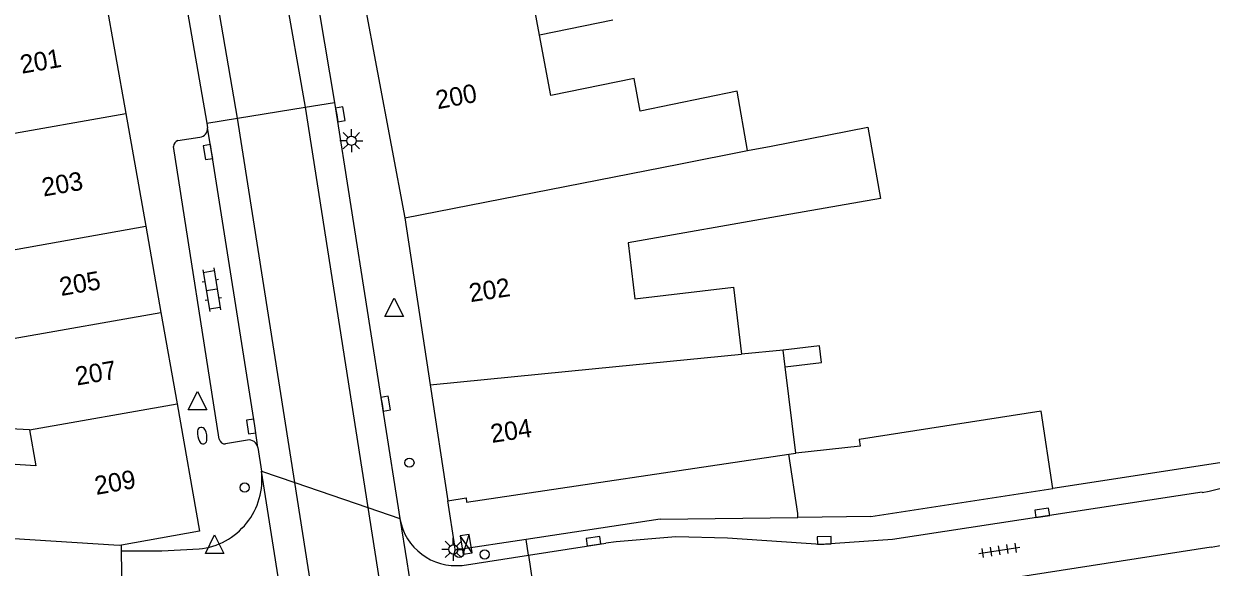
# Model space of a CAD drawing. Extents: x 132998 to 136004, y 396998 to 398512.
# Drawn here: x 133249 to 133313.3, y 398004.6 to 398034 of the extents above; entities that cross this region are included whole.
import ezdxf

# ---------------------------------------------------------------- set-up
doc = ezdxf.new("R2010")
doc.units = 0
for name, color, linetype in [('gg-afsc-muur', 7, 'Continuous'), ('gg-anno-huisnummerreeks BGT', 7, 'Continuous'), ('gg-bbg-bijgebouw', 7, 'Continuous'), ('gg-bbg-gedigitaliseerde bebouwing', 7, 'Continuous'), ('gg-bbg-hoofdgebouw', 7, 'Continuous'), ('gg-bbg-luifel en loopbrug', 7, 'Continuous'), ('gg-bbg-tussenscheiding', 7, 'Continuous'), ('gg-knt-verharding', 7, 'Continuous'), ('gg-knt-verharding nz', 7, 'Continuous'), ('gt-grn-weggrens', 7, 'Continuous'), ('gt-symb-brandkraan', 7, 'Continuous'), ('gt-symb-drukknoppaal', 7, 'Continuous'), ('gt-symb-klinker verharding', 7, 'Continuous'), ('gt-symb-kolk', 7, 'Continuous'), ('gt-symb-lichtmast', 7, 'Continuous'), ('gt-symb-tegel verharding', 7, 'Continuous'), ('gt-symb-verkeersregelinstallatiekast', 7, 'Continuous'), ('gt-symb-verkeersregelinstallatiepaal', 7, 'Continuous'), ('gt-symb-waterafsluiter', 7, 'Continuous')]:
    doc.layers.add(name, color=color, linetype=linetype)

# ---------------------------------------------------------------- blocks, each defined once
blk = doc.blocks.new('gt0-KOLK')
at = {"layer": 'gt-symb-kolk'}
blk.add_lwpolyline([(0, 0), (0.375, 0), (0.375, 0.4), (-0.375, 0.4), (-0.375, 0), (0, 0)], dxfattribs=at)
blk = doc.blocks.new('gt0-VIPAAL')
at = {"layer": 'gt-symb-verkeersregelinstallatiepaal'}
blk.add_circle((0, 0), 0.25, dxfattribs=at)
blk = doc.blocks.new('gt0-DPAAL')
at = {"layer": 'gt-symb-drukknoppaal'}
blk.add_circle((0, 0), 0.25, dxfattribs=at)
blk = doc.blocks.new('gt0-LMAST')
at = {"layer": 'gt-symb-lichtmast'}
for p, q in [((-0.182, 0.173), (-0.447, 0.438)), ((-0.005, 0.246), (-0.005, 0.621)), ((0.172, 0.173), (0.437, 0.438)), ((-0.255, -0.004), (-0.63, -0.004)), ((-0.182, -0.181), (-0.447, -0.446)), ((-0.005, -0.254), (-0.005, -0.629)), ((0.437, -0.446), (0.172, -0.181)), ((0.245, -0.004), (0.62, -0.004))]:
    blk.add_line(p, q, dxfattribs=at)
blk.add_circle((-0.005, -0.004), 0.25, dxfattribs=at)
blk = doc.blocks.new('gt0-VRIKST')
at = {"layer": 'gt-symb-verkeersregelinstallatiekast'}
for p, q in [((-0.501, -0.249), (0.501, 0.249)), ((-0.501, 0.249), (0.501, -0.249))]:
    blk.add_line(p, q, dxfattribs=at)
blk.add_lwpolyline([(0.501, 0.249), (-0.501, 0.249), (-0.501, -0.249), (0.501, -0.249)], close=True, dxfattribs=at)
blk = doc.blocks.new('gt0-TEG1')
at = {"layer": 'gt-symb-tegel verharding'}
for p, q in [((-1.125, 0), (1.125, 0)), ((-0.9, -0.25), (-0.9, 0.25)), ((-0.45, -0.25), (-0.45, 0.25)), ((0, -0.25), (0, 0.25)), ((0.45, -0.25), (0.45, 0.25)), ((0.9, -0.25), (0.9, 0.25))]:
    blk.add_line(p, q, dxfattribs=at)
blk = doc.blocks.new('gt0-BR')
at = {"layer": 'gt-symb-brandkraan'}
for centre, radius, start, end in [((-0.244, 0), 0.206, 107.56694, 252.43307), ((0.599, -2.664), 3, 106.89205, 107.56694), ((0, -0.691), 0.938, 73.10799, 106.89205), ((-0.599, -2.664), 3, 72.43309, 73.10799), ((0.244, 0), 0.206, 287.56695, 72.43309), ((0.599, 2.664), 3, 252.43307, 253.10797), ((0, 0.691), 0.938, 253.10797, 286.89206), ((-0.599, 2.664), 3, 286.89206, 287.56695)]:
    blk.add_arc(centre, radius, start, end, dxfattribs=at)
blk = doc.blocks.new('gt0-WAFSL')
at = {"layer": 'gt-symb-waterafsluiter'}
for p, q in [((-0.5, -0.333), (0, 0.667)), ((0, 0.667), (0.5, -0.333)), ((0.5, -0.333), (-0.5, -0.333))]:
    blk.add_line(p, q, dxfattribs=at)
blk = doc.blocks.new('gt0-KL1')
at = {"layer": 'gt-symb-klinker verharding'}
for p, q in [((-1.15, 0.3), (1.15, 0.3)), ((-1, -0.3), (-1, 0.3)), ((-0.5, 0.3), (-0.5, 0.45)), ((0, -0.3), (0, 0.3)), ((0.5, 0.3), (0.5, 0.45)), ((1, -0.3), (1, 0.3)), ((-1.15, -0.3), (1.15, -0.3)), ((-0.5, -0.45), (-0.5, -0.3)), ((0.5, -0.45), (0.5, -0.3))]:
    blk.add_line(p, q, dxfattribs=at)

msp = doc.modelspace()

# ---------------------------------------------------------------- linework, layer by layer
at = {"layer": 'gg-afsc-muur'}
for p, q in [((133283.463, 398007.202), (133276.219, 398006.107)), ((133283.463, 398007.202), (133290.92, 398007.299)), ((133272.372, 398005.526), (133272.353, 398005.736)), ((133276.219, 398006.107), (133272.372, 398005.526))]:
    msp.add_line(p, q, dxfattribs=at)
msp.add_lwpolyline([(133322.79, 398019.735), (133321.712, 398018.358), (133315.15, 398010.461), (133304.72, 398008.861)], dxfattribs=at)
at = {"layer": 'gg-bbg-bijgebouw'}
for q in [(133304.72, 398008.861), (133290.92, 398007.299)]:
    msp.add_line((133294.86, 398007.341), q, dxfattribs=at)
for points in [[(133304.72, 398008.861), (133304.09, 398013.041), (133294.23, 398011.521), (133294.284, 398011.16), (133290.8, 398010.781)], [(133290.92, 398007.299), (133290.918, 398007.509), (133290.422, 398010.725)]]:
    msp.add_lwpolyline(points, dxfattribs=at)
at = {"layer": 'gg-bbg-gedigitaliseerde bebouwing'}
for p, q in [((133276.936, 398033.383), (133276.479, 398035.817)), ((133288.189, 398027.152), (133289.47, 398027.376)), ((133290.123, 398016.344), (133287.872, 398016.123)), ((133290.232, 398015.448), (133290.123, 398016.344)), ((133290.8, 398010.781), (133290.232, 398015.448)), ((133249.325, 398012.03), (133244.483, 398012.324))]:
    msp.add_line(p, q, dxfattribs=at)
for points in [[(133288.189, 398027.152), (133287.628, 398030.353), (133282.386, 398029.283), (133282.054, 398031.052), (133277.547, 398030.133), (133276.936, 398033.383)], [(133289.47, 398027.376), (133294.707, 398028.415), (133295.383, 398024.554), (133290.126, 398023.633)], [(133290.126, 398023.633), (133281.726, 398022.145), (133282.094, 398019.117), (133287.432, 398019.748), (133287.872, 398016.123)], [(133249.325, 398012.03), (133249.668, 398010.088), (133240.388, 398010.681)]]:
    msp.add_lwpolyline(points, dxfattribs=at)
at = {"layer": 'gg-bbg-hoofdgebouw'}
for p, q in [((133253.31, 398036.13), (133254.544, 398029.15)), ((133267.42, 398035.321), (133269.64, 398023.501)), ((133254.544, 398029.15), (133255.622, 398023.051)), ((133269.64, 398023.501), (133271.015, 398014.47)), ((133255.622, 398023.051), (133256.447, 398018.388)), ((133256.447, 398018.388), (133257.321, 398013.443)), ((133271.015, 398014.47), (133271.97, 398008.201))]:
    msp.add_line(p, q, dxfattribs=at)
for points in [[(133257.321, 398013.443), (133258.54, 398006.55), (133254.307, 398005.793)], [(133271.97, 398008.201), (133272.96, 398008.351), (133272.99, 398008.131), (133290.422, 398010.725)], [(133254.307, 398005.793), (133254.181, 398005.77), (133235.41, 398006.97)]]:
    msp.add_lwpolyline(points, dxfattribs=at)
at = {"layer": 'gg-bbg-luifel en loopbrug'}
msp.add_line((133280.896, 398034.197), (133276.936, 398033.383), dxfattribs=at)
msp.add_lwpolyline([(133290.232, 398015.448), (133292.194, 398015.686), (133292.085, 398016.583), (133290.123, 398016.344)], dxfattribs=at)
at = {"layer": 'gg-bbg-tussenscheiding'}
for p, q in [((133245.845, 398027.609), (133254.544, 398029.15)), ((133284.474, 398026.404), (133288.189, 398027.152)), ((133269.64, 398023.501), (133284.474, 398026.404)), ((133247.63, 398021.636), (133255.622, 398023.051)), ((133248.452, 398016.973), (133256.447, 398018.388)), ((133279.967, 398015.348), (133287.872, 398016.123)), ((133271.015, 398014.47), (133279.967, 398015.348)), ((133249.325, 398012.03), (133257.321, 398013.443)), ((133290.422, 398010.725), (133290.8, 398010.781))]:
    msp.add_line(p, q, dxfattribs=at)
at = {"layer": 'gg-knt-verharding'}
for p, q in [((133260.592, 398028.904), (133264.244, 398029.494)), ((133264.244, 398029.494), (133265.846, 398029.753)), ((133265.846, 398029.753), (133269.375, 398007.237)), ((133258.929, 398028.635), (133260.592, 398028.904)), ((133258.929, 398028.635), (133258.975, 398028.369)), ((133257.36, 398027.689), (133258.556, 398027.876)), ((133259.597, 398011.531), (133257.132, 398027.361)), ((133261.127, 398011.483), (133259.941, 398011.274)), ((133261.689, 398011.08), (133261.885, 398009.807)), ((133272.353, 398005.736), (133271.97, 398008.201)), ((133254.311, 398005.481), (133254.307, 398005.793)), ((133276.343, 398005.263), (133276.219, 398006.107)), ((133276.343, 398005.263), (133280.531, 398005.899)), ((133254.368, 398001.438), (133254.311, 398005.481)), ((133272.741, 398004.704), (133276.343, 398005.263)), ((133276.343, 398005.263), (133276.764, 398002.307)), ((133313.286, 398005.687), (133296.62, 398003.106))]:
    msp.add_line(p, q, dxfattribs=at)
for points in [[(133263.332, 398042.662), (133264.753, 398036.194), (133265.846, 398029.753)], [(133256.524, 398041.121), (133257.761, 398035.365), (133258.929, 398028.635)], [(133261.689, 398011.08), (133261.52, 398012.249), (133259.188, 398027.095), (133258.975, 398028.369)], [(133312.795, 398008.655), (133296.03, 398006.111), (133292.15, 398005.841), (133287.11, 398006.171), (133284.31, 398006.241), (133281.09, 398005.98), (133280.531, 398005.899)], [(133254.311, 398005.481), (133256.502, 398005.481), (133258.511, 398005.596)]]:
    msp.add_lwpolyline(points, dxfattribs=at)
for centre, radius, start, end in [((133258.51, 398028.34), 0.466, 275.6886, 3.58908), ((133257.46, 398027.376), 0.329, 107.76125, 182.63072), ((133259.917, 398011.601), 0.327, 192.27103, 274.20267), ((133261.212, 398011.008), 0.483, 8.62105, 100.09171), ((133311.598, 398016.545), 7.981, 278.62531, 321.433), ((133258.14, 398009.35), 3.773, 275.64043, 6.95372), ((133272.421, 398007.782), 3.094, 190.13596, 275.93927), ((133311.601, 398016.523), 10.966, 278.84073, 295.41537)]:
    msp.add_arc(centre, radius, start, end, dxfattribs=at)
at = {"layer": 'gg-knt-verharding nz'}
for p, q in [((133264.244, 398029.494), (133267.639, 398007.833)), ((133263.686, 398009.189), (133260.592, 398028.904)), ((133262.596, 398005.34), (133261.885, 398009.807)), ((133269.375, 398007.237), (133269.746, 398004.892)), ((133263.661, 397998.652), (133262.596, 398005.34)), ((133269.746, 398004.892), (133270.752, 397998.537))]:
    msp.add_line(p, q, dxfattribs=at)
for points in [[(133261.728, 398042.299), (133263.119, 398035.971), (133264.244, 398029.494)], [(133260.592, 398028.904), (133259.433, 398035.627), (133258.119, 398041.482)], [(133277.747, 397917.384), (133277.648, 397920.214), (133263.686, 398009.189)], [(133267.639, 398007.833), (133281.311, 397920.598), (133282.086, 397918.057)]]:
    msp.add_lwpolyline(points, dxfattribs=at)
at = {"layer": 'gt-grn-weggrens'}
for p, q in [((133261.885, 398009.807), (133263.686, 398009.189)), ((133263.686, 398009.189), (133267.639, 398007.833)), ((133267.639, 398007.833), (133269.375, 398007.237))]:
    msp.add_line(p, q, dxfattribs=at)

# ---------------------------------------------------------------- block references
at = {"layer": 'gt-symb-brandkraan', "rotation": 100.3048464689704}
msp.add_blockref('gt0-BR', (133258.681, 398011.725), dxfattribs=at)
at = {"layer": 'gt-symb-drukknoppaal'}
msp.add_blockref('gt0-DPAAL', (133273.965, 398005.296), dxfattribs=at)
at = {"layer": 'gt-symb-klinker verharding', "rotation": -80.67893929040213}
msp.add_blockref('gt0-KL1', (133259.195, 398019.615), dxfattribs=at)
at = {"layer": 'gt-symb-kolk'}
for p, rotation in [((133265.961, 398029.074), -80.36786584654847), ((133259.188, 398027.095), 98.92899571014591), ((133268.413, 398013.422), -81.09492181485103), ((133261.52, 398012.249), 98.21912050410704), ((133304.173, 398007.346), 8.39757257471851), ((133279.885, 398005.813), 7.814180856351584), ((133292.345, 398005.855), 1.088488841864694)]:
    msp.add_blockref('gt0-KOLK', p, dxfattribs=dict(at, rotation=rotation))
at = {"layer": 'gt-symb-lichtmast'}
for p in [(133266.761, 398027.682), (133272.275, 398005.57)]:
    msp.add_blockref('gt0-LMAST', p, dxfattribs=at)
at = {"layer": 'gt-symb-tegel verharding', "rotation": 8.802804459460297}
msp.add_blockref('gt0-TEG1', (133301.818, 398005.515), dxfattribs=at)
at = {"layer": 'gt-symb-verkeersregelinstallatiekast', "rotation": 98.7326650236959}
msp.add_blockref('gt0-VRIKST', (133272.965, 398005.842), dxfattribs=at)
at = {"layer": 'gt-symb-verkeersregelinstallatiepaal'}
for p, rotation in [((133269.893, 398010.258), -81.26733497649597), ((133260.978, 398008.913), -81.26733497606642)]:
    msp.add_blockref('gt0-VIPAAL', p, dxfattribs=dict(at, rotation=rotation))
msp.add_blockref('gt0-VIPAAL', (133272.589, 398005.371), dxfattribs=at)
at = {"layer": 'gt-symb-waterafsluiter'}
for p in [(133269.069, 398018.497), (133258.428, 398013.447), (133259.35, 398005.68)]:
    msp.add_blockref('gt0-WAFSL', p, dxfattribs=at)

# ---------------------------------------------------------------- texts
at = {"layer": 'gg-anno-huisnummerreeks BGT'}
for s, rotation, p in [('201', 9.9, (133248.919, 398031.3)), ('200', 10.7, (133271.42, 398029.378)), ('203', 9.9, (133250.093, 398024.655)), ('205', 9.9, (133251.045, 398019.274)), ('202', 8.7, (133273.201, 398018.942)), ('207', 9.9, (133251.901, 398014.43)), ('204', 8.7, (133274.361, 398011.325)), ('209', 10, (133252.947, 398008.513))]:
    msp.add_text(s, height=1, rotation=rotation, dxfattribs=at).set_placement(p)

doc.saveas('drawing.dxf')
